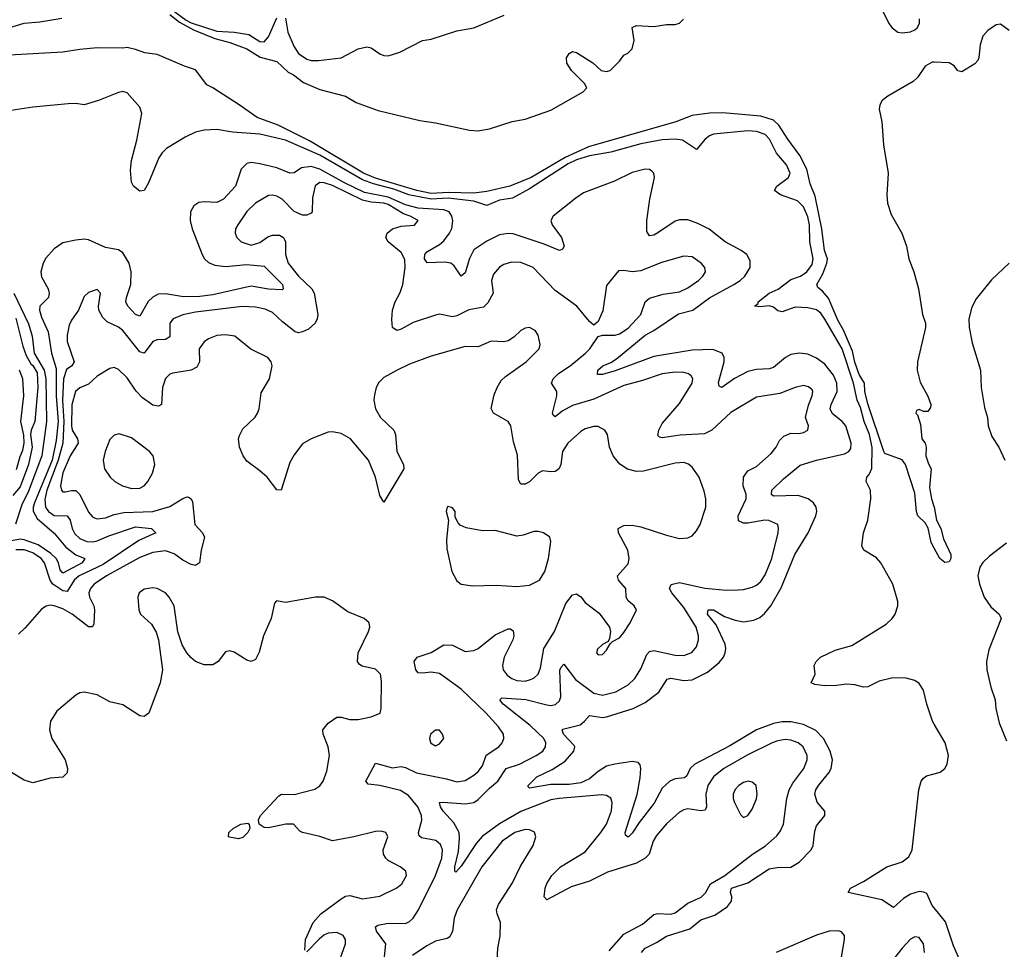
# Model space of a CAD drawing. Header units: inches. Extents: x 1449094 to 1618372, y 389908 to 534307.
# Tile 464 of 494: x 1595728 to 1600328, y 495165 to 499508. Entities that reach past the tile are written whole.
import ezdxf

# ---------------------------------------------------------------- set-up
doc = ezdxf.new("R2010")
doc.units = ezdxf.units.IN
doc.header["$MEASUREMENT"] = 0
doc.layers.add('B5499', color=7, linetype='Continuous')
doc.layers.add('B6409', color=7, linetype='Continuous')

msp = doc.modelspace()

# ---------------------------------------------------------------- linework, layer by layer
at = {"layer": 'B5499', "color": 5}
for points, elevation in [([(1599742.4, 499582.4), (1599788.4, 499490), (1599804.1, 499470), (1599830, 499449.6), (1599850, 499446.7), (1599890, 499451), (1599910, 499459.7), (1599920.8, 499470), (1599931.6, 499490), (1599931.5, 499511.5)], 360), ([(1596430, 499562.2), (1596505.9, 499505.9), (1596530, 499493.3), (1596650, 499454.1), (1596730, 499449.6), (1596798.8, 499438.8), (1596850, 499405.2), (1596870, 499403.9), (1596890, 499427.3), (1596930, 499516.9)], 380), ([(1596430, 499531.5), (1596475.6, 499495.6), (1596540.8, 499460.8), (1596640, 499420), (1596710, 499400.7), (1596790, 499371.4), (1596852.3, 499332.3), (1596930, 499312.2), (1596983.2, 499263.2), (1597007.7, 499250), (1597054.1, 499214.1), (1597130, 499181.6), (1597250.7, 499150), (1597300.5, 499120.5), (1597403.6, 499083.6), (1597596.9, 499036.9), (1597670, 499026.4), (1597830, 498992), (1597868.3, 498988.3), (1597922.5, 498997.5), (1598028.6, 499031.4), (1598090, 499043.1), (1598210, 499084.6), (1598361.2, 499170), (1598377, 499190), (1598367, 499210), (1598305.2, 499270), (1598284.5, 499304.5), (1598282.7, 499330), (1598295.3, 499350), (1598310, 499358.8), (1598330, 499354), (1598405.5, 499305.5), (1598444.7, 499270), (1598470, 499266), (1598486, 499270), (1598530, 499314), (1598550, 499342), (1598569, 499351), (1598589, 499371), (1598599, 499410), (1598590, 499471.3), (1598610, 499481), (1598690, 499476), (1598750, 499484.7), (1598790, 499484.7), (1598810, 499491.3), (1598828.7, 499510)], 360), ([(1596970, 499514.7), (1596981, 499450), (1597010, 499380.8), (1597030, 499350.2), (1597070, 499322.7), (1597090, 499317.2), (1597123.5, 499316.5), (1597230, 499328.9), (1597310, 499371.2), (1597350, 499381.1), (1597370, 499376.4), (1597410, 499348.2), (1597430, 499340.4), (1597450, 499339.5), (1597504, 499356), (1597610, 499410.5), (1597650, 499416.3), (1597770, 499454.9), (1597849.6, 499470.4), (1597991.6, 499528.4)], 380), ([(1595641.9, 499458.1), (1595750, 499491), (1595822.2, 499497.8), (1595925, 499515)], 360), ([(1600000, 497039), (1599985.4, 497065.4), (1599972.6, 497132.6), (1599957.4, 497157.4), (1599924.2, 497190), (1599917.7, 497210), (1599910, 497295.3), (1599865.6, 497430), (1599850, 497451.3), (1599770, 497481), (1599764.3, 497490), (1599690, 497713.5), (1599676.9, 497770), (1599674.2, 497810), (1599650, 497850), (1599630, 497907.1), (1599618.8, 497958.8), (1599577.1, 498057.1), (1599550, 498104), (1599507, 498207), (1599479.2, 498239.2), (1599456.6, 498256.6), (1599452.4, 498270), (1599479.7, 498320.3), (1599499.2, 498370), (1599501.8, 498390), (1599487.2, 498430), (1599475.4, 498530), (1599443.6, 498683.6), (1599420.8, 498740.8), (1599404.9, 498810), (1599373.3, 498873.3), (1599316.3, 498950), (1599275, 499015), (1599250, 499037.6), (1599190, 499056.3), (1599012.3, 499072.3), (1598951.2, 499071.2), (1598870, 499060.8), (1598793, 499030), (1598386, 498914), (1598275.8, 498864.2), (1598116.8, 498770), (1598018.6, 498730), (1597910, 498705.7), (1597850, 498697.9), (1597730, 498700.2), (1597650, 498695.9), (1597583.9, 498710), (1597390, 498767.1), (1597334, 498790), (1597082, 498942), (1596935.6, 499015.6), (1596837.8, 499050), (1596753.8, 499110), (1596630, 499189.8), (1596602.7, 499202.7), (1596550, 499272.7), (1596498, 499290), (1596370, 499345.2), (1596312.5, 499352.5), (1596270, 499369), (1596230, 499377.2), (1596210, 499374), (1596090, 499376), (1596009.1, 499369.1), (1595930, 499355.3), (1595678.7, 499341.3)], 360), ([(1600000, 499308.5), (1599990, 499308.8), (1599958.2, 499290), (1599921.9, 499238.1), (1599901.5, 499218.5), (1599783.9, 499150), (1599757.5, 499130), (1599745.8, 499110), (1599742.5, 499090), (1599755.2, 499030), (1599763.6, 498923.6), (1599784.7, 498790), (1599778.4, 498690), (1599781.8, 498650), (1599798.4, 498598.4), (1599848.4, 498510), (1599870.5, 498450), (1599881.6, 498390), (1599904.4, 498330), (1599927, 498250), (1599946, 498130), (1599959.1, 498090), (1599959.1, 498070), (1599921.6, 497910), (1599920.4, 497870), (1599934.9, 497814.9), (1599970.8, 497749.2), (1599984.7, 497710), (1599983.6, 497696.4), (1599970, 497678), (1599950, 497678), (1599930, 497686), (1599918, 497682), (1599914, 497670), (1599922, 497662), (1599936.9, 497616.9), (1599942, 497550), (1599958, 497530), (1599962, 497510), (1599961, 497470), (1599972.8, 497432.8), (1599986, 497410), (1599978, 497322), (1599987.2, 497270), (1600000, 497229.7)], 360), ([(1600000, 496216.5), (1599992.1, 496230), (1599965.8, 496310), (1599950, 496375.3), (1599930, 496406.9), (1599910, 496420.5), (1599868.7, 496431.3), (1599806.4, 496433.6), (1599743, 496417), (1599690, 496391.1), (1599670.3, 496389.8), (1599630, 496401), (1599590, 496404), (1599543.4, 496396.6), (1599490, 496395.4), (1599442, 496402), (1599425.2, 496410), (1599444, 496450), (1599439, 496490), (1599449.3, 496510), (1599469.3, 496530), (1599538, 496562), (1599615.5, 496584.5), (1599775.5, 496684.5), (1599804.3, 496710), (1599818.1, 496730), (1599830.7, 496770), (1599830.8, 496790), (1599806.7, 496870), (1599751, 496971), (1599730, 496994.2), (1599671.5, 497030), (1599662, 497050), (1599669.8, 497109.8), (1599690.3, 497169.7), (1599704.6, 497270), (1599702.7, 497310), (1599682, 497350), (1599685.9, 497370), (1599697.1, 497382.9), (1599709.4, 497410.6), (1599710.5, 497509.5), (1599697.2, 497570), (1599673.6, 497630), (1599656.3, 497696.3), (1599639.7, 497730), (1599623.8, 497810), (1599570, 497970), (1599490, 498108.2), (1599470, 498136.6), (1599450, 498151.9), (1599410, 498161.7), (1599350, 498164.2), (1599290, 498143.4), (1599270, 498147), (1599250, 498165), (1599230, 498171.3), (1599186.9, 498166.9), (1599160.7, 498170), (1599177.5, 498182.5), (1599178.1, 498190), (1599228.9, 498230), (1599271.3, 498248.7), (1599330, 498293.2), (1599375.6, 498310), (1599405.8, 498330), (1599430, 498364.7), (1599434.7, 498390), (1599419, 498470), (1599417.9, 498550), (1599410, 498586), (1599390, 498633.5), (1599361.3, 498661.3), (1599282.6, 498690), (1599253.5, 498710), (1599264.5, 498730), (1599320.2, 498770), (1599327.2, 498790), (1599310.4, 498830), (1599263.7, 498883.7), (1599230.7, 498950), (1599210, 498972), (1599170, 498985.7), (1599130, 498988.1), (1598970, 498973), (1598950, 498965.3), (1598930.1, 498950), (1598890, 498902), (1598824.3, 498944.3), (1598789.9, 498949.9), (1598730, 498946.5), (1598630, 498927.4), (1598490, 498888.8), (1598390, 498872.2), (1598330, 498853.1), (1598290, 498833.6), (1598110, 498718.3), (1598030, 498674.1), (1597970, 498664.4), (1597910, 498639.7), (1597850, 498660.6), (1597730, 498673.7), (1597650, 498668.5), (1597546.7, 498690), (1597476.6, 498716.6), (1597381.2, 498741.2), (1597330, 498759.8), (1597130, 498875.3), (1596970, 498945), (1596850, 498973.6), (1596722.3, 498982.3), (1596650, 498994.9), (1596590, 498991.7), (1596550, 498982.2), (1596501, 498959), (1596414.2, 498905.8), (1596393.7, 498886.3), (1596377.8, 498862.2), (1596330, 498745.6), (1596310, 498709.5), (1596290, 498706), (1596260.5, 498730), (1596250, 498749.3), (1596245.5, 498805.5), (1596251.2, 498850), (1596275.6, 498944.4), (1596299.6, 499070), (1596290, 499098.5), (1596230, 499165.6), (1596210, 499171.6), (1596190, 499168.3), (1596096.3, 499130), (1596030, 499109.6), (1595990, 499116.3), (1595955.2, 499115.2), (1595790, 499098.5), (1595626.6, 499073.4)], 380), ([(1598632.8, 495150), (1598649.9, 495170.1), (1598703.7, 495196.3), (1598750, 495226.9), (1598859.3, 495260.7), (1598910, 495301.9), (1598975.9, 495324.1), (1599034.9, 495365.1), (1599053.4, 495390), (1599054.9, 495410), (1599049.2, 495430), (1599053.8, 495450), (1599130, 495476), (1599230, 495540.9), (1599267, 495547), (1599330, 495548.4), (1599370, 495571.7), (1599424.8, 495630), (1599435, 495650), (1599442.8, 495717.2), (1599450, 495742), (1599489.4, 495790), (1599489.4, 495810), (1599452.8, 495852.8), (1599442.4, 495890), (1599447.8, 495910), (1599460.2, 495930), (1599508, 495990), (1599518.8, 496010), (1599525, 496050), (1599514.2, 496090), (1599483.4, 496150), (1599447.5, 496187.5), (1599390, 496215.3), (1599330, 496227.6), (1599290, 496227.3), (1599250, 496220.1), (1599170.2, 496190), (1599044.9, 496115.1), (1598881.4, 496030), (1598859.6, 496010), (1598844.1, 495975.9), (1598834.3, 495965.7), (1598790, 495960.8), (1598764.7, 495950), (1598730, 495918.4), (1598692.7, 495847.3), (1598622.7, 495757.3), (1598590, 495707.8), (1598570, 495688.7), (1598557.5, 495697.5), (1598557.2, 495710), (1598612.6, 495887.4), (1598626.3, 495966.3), (1598629.9, 496010), (1598626.2, 496026.2), (1598616.9, 496036.9), (1598590, 496041.6), (1598508.4, 496030), (1598470, 496019.7), (1598430, 495994.9), (1598390, 495960.5), (1598350, 495943), (1598295, 495935), (1598210, 495934.6), (1598110, 495917.2), (1598103.3, 495923.3), (1598102.9, 495930), (1598144.2, 495970), (1598215.9, 496004.1), (1598276.7, 496043.3), (1598316.2, 496090), (1598321.2, 496110), (1598317.7, 496117.7), (1598269.3, 496170), (1598262.8, 496190), (1598266.2, 496193.8), (1598346.2, 496213.8), (1598367.4, 496230), (1598390, 496257.6), (1598450, 496248.1), (1598470, 496250.7), (1598593.7, 496290), (1598650, 496318.4), (1598714.1, 496365.9), (1598753.3, 496426.7), (1598770, 496431.9), (1598830, 496421.2), (1598870, 496423.3), (1598940.7, 496459.3), (1598995.6, 496504.4), (1599015.5, 496530), (1599024.2, 496550), (1599027, 496570), (1599023.2, 496590), (1598981.1, 496681.1), (1598941.3, 496730), (1598944.4, 496750), (1598970, 496750.1), (1599020, 496720), (1599070, 496702.5), (1599110, 496695.1), (1599158, 496702), (1599185, 496715), (1599207, 496733), (1599237.3, 496770), (1599285.7, 496854.3), (1599349.9, 497010), (1599410.9, 497110), (1599447.8, 497190), (1599451.3, 497210), (1599448.1, 497230), (1599436.2, 497250), (1599411, 497270), (1599364.5, 497284.5), (1599250, 497281.4), (1599240.7, 497290), (1599242.3, 497310), (1599296.6, 497363.4), (1599374, 497426), (1599450, 497450.7), (1599580.8, 497479.2), (1599601, 497490), (1599610, 497504.4), (1599612.1, 497530), (1599588.1, 497610), (1599571, 497631), (1599525.8, 497665.8), (1599514.2, 497690), (1599518.4, 497710), (1599547.2, 497770), (1599544.8, 497810), (1599530, 497847.7), (1599490, 497897.7), (1599450, 497926.6), (1599410, 497944.5), (1599370, 497950.4), (1599330, 497943.2), (1599305.6, 497930), (1599250, 497882.9), (1599230, 497877.4), (1599170, 497873.9), (1599130, 497863.6), (1599067.8, 497832.2), (1599008.9, 497788.9), (1598995.2, 497795.2), (1598992.7, 497812.7), (1599019.5, 497910), (1599019.4, 497930), (1599009.7, 497950), (1598966.8, 497966.8), (1598870, 497964.2), (1598690, 497933.7), (1598510, 497868), (1598450, 497849.4), (1598428.2, 497850), (1598429.1, 497870), (1598452.9, 497890), (1598490, 497905.6), (1598516.7, 497923.3), (1598650, 498034.1), (1598690, 498056), (1598806, 498134), (1598872.6, 498150), (1598950, 498207.7), (1599064.8, 498270), (1599093.6, 498290), (1599115.3, 498310), (1599140.7, 498350), (1599140.8, 498380.8), (1599124.4, 498410), (1599099.1, 498430), (1599023.5, 498470), (1598949.4, 498529.4), (1598895.9, 498555.9), (1598850, 498572.1), (1598810, 498573.4), (1598790, 498566.9), (1598710, 498511.6), (1598690, 498500.5), (1598670, 498497.8), (1598658.5, 498518.5), (1598657.2, 498570), (1598672.2, 498670), (1598694.4, 498770), (1598690.6, 498790), (1598680.7, 498800.7), (1598670, 498807.3), (1598650, 498809.3), (1598590, 498793.3), (1598507, 498753), (1598361.9, 498698.1), (1598325.7, 498674.3), (1598220.7, 498590), (1598210.2, 498570), (1598215.2, 498550), (1598259.8, 498490), (1598271, 498450), (1598264.6, 498435.4), (1598250, 498428.7), (1598178.9, 498458.9), (1598032.8, 498507.2), (1598010, 498509.4), (1597970, 498502.5), (1597910, 498473.4), (1597850, 498432), (1597830, 498392.4), (1597810, 498324.5), (1597790, 498309.7), (1597757.6, 498357.6), (1597743.1, 498370), (1597715.4, 498375.4), (1597631.6, 498371.6), (1597619.1, 498390), (1597621.5, 498410), (1597630, 498422.6), (1597690, 498456.8), (1597710, 498474.6), (1597736.6, 498510), (1597747.3, 498532.7), (1597751.3, 498568.7), (1597746.6, 498590), (1597734.2, 498610), (1597710, 498618.8), (1597590, 498626.9), (1597530, 498642.3), (1597450, 498679), (1597339.7, 498699.7), (1597245, 498745), (1597130, 498809.5), (1597090, 498821.3), (1597044.1, 498815.9), (1597010, 498791.6), (1596990, 498791.3), (1596930, 498816.2), (1596850, 498834.9), (1596810, 498840.2), (1596790, 498835.8), (1596762.7, 498810), (1596736.6, 498730), (1596679.7, 498670), (1596650, 498653.6), (1596590, 498657.3), (1596565.8, 498654.2), (1596541.3, 498638.7), (1596526, 498610), (1596524.6, 498570), (1596534.3, 498530), (1596580.2, 498410), (1596592.1, 498390), (1596610, 498372.9), (1596640.6, 498360.6), (1596690, 498354.2), (1596790, 498364.6), (1596870, 498355.7), (1596955.8, 498270), (1596959.5, 498250), (1596954.2, 498245.8), (1596890, 498248.5), (1596810, 498262.7), (1596630, 498222.8), (1596570, 498215.1), (1596493.6, 498213.6), (1596410, 498226.5), (1596375, 498225), (1596350, 498212), (1596329, 498191), (1596290, 498123.1), (1596270, 498130.7), (1596234.2, 498170), (1596224.7, 498190), (1596226.8, 498210), (1596248, 498270), (1596249.3, 498329.3), (1596240.2, 498370), (1596210, 498418.8), (1596190, 498433.3), (1596130, 498444.2), (1596050, 498479.7), (1596030, 498482.3), (1595990, 498477.8), (1595930, 498464.7), (1595890, 498436.8), (1595850, 498392.9), (1595837.3, 498370), (1595826.9, 498330), (1595830, 498307), (1595860.9, 498250), (1595865.9, 498230), (1595862.3, 498210), (1595823, 498170), (1595821.4, 498150), (1595830, 498118.4), (1595861.5, 498050), (1595877, 497950), (1595898.4, 497878.4), (1595898.5, 497750), (1595907.6, 497630), (1595898.1, 497541.9), (1595879.5, 497450), (1595798.1, 497250), (1595791.4, 497230), (1595791, 497211), (1595810, 497177.9), (1595889.4, 497109.4), (1595943.5, 497043.5), (1595990, 497007.8), (1596032, 496990), (1596020.2, 496970), (1595930, 496922.5), (1595917.4, 496937.4), (1595909, 496970), (1595898.4, 496990), (1595874.4, 497014.4), (1595814, 497054), (1595750, 497078.5), (1595730, 497080.3), (1595690, 497072.8)], 420), ([(1598481.7, 495158.3), (1598550, 495235.9), (1598638.4, 495281.6), (1598690, 495327.4), (1598710, 495332.3), (1598770, 495329.6), (1598790, 495335.9), (1598850, 495380.1), (1598911.4, 495408.6), (1598931.6, 495428.4), (1598956, 495470), (1599021.5, 495510), (1599150.7, 495609.3), (1599212.1, 495647.9), (1599264.4, 495695.6), (1599282, 495718), (1599296, 495750), (1599311.7, 495870), (1599322.2, 495910), (1599339.4, 495940.6), (1599390.5, 496010), (1599407.1, 496050), (1599406.5, 496070), (1599387.6, 496110), (1599364.2, 496130), (1599330, 496142.5), (1599304.5, 496144.5), (1599270, 496139.2), (1599243.2, 496130), (1599130, 496072.9), (1599017.5, 496010), (1598969, 495971), (1598942.5, 495930), (1598932.7, 495890), (1598937.3, 495830), (1598930, 495815.4), (1598910, 495811.3), (1598850, 495821), (1598830, 495816.8), (1598810, 495805.3), (1598750, 495750.7), (1598703.4, 495696.6), (1598687.5, 495670), (1598669, 495610), (1598649.6, 495590), (1598610, 495567.1), (1598474.1, 495525.9), (1598390, 495483.7), (1598303.7, 495456.3), (1598190, 495396.2), (1598178.7, 495410), (1598183.7, 495450), (1598190, 495472), (1598214.8, 495510), (1598254.7, 495550), (1598370, 495620.9), (1598442.4, 495710), (1598469, 495750), (1598492.5, 495812.5), (1598496.5, 495850), (1598490, 495871.6), (1598470, 495883.1), (1598446.9, 495886.9), (1598247.7, 495870), (1598210, 495862.5), (1598070, 495809.2), (1597969.6, 495750.4), (1597888.2, 495691.8), (1597860.6, 495659.4), (1597790, 495553.1), (1597765.7, 495525.7), (1597760.9, 495530), (1597761.7, 495550), (1597778.4, 495621.6), (1597783.5, 495683.5), (1597780.8, 495710), (1597756, 495756), (1597707, 495810), (1597694, 495830), (1597689.7, 495850), (1597707.2, 495852.8), (1597810, 495844.3), (1597850, 495850.9), (1597870, 495864.4), (1597922.4, 495917.6), (1597961.7, 495950), (1598000.3, 496010), (1598063.5, 496030), (1598140.5, 496070), (1598172, 496090), (1598185, 496110), (1598185.7, 496130), (1598176.3, 496150), (1598113.4, 496210), (1597987.1, 496310), (1597971.2, 496330), (1597980, 496340), (1598092.3, 496332.3), (1598190, 496306.2), (1598210, 496304.5), (1598231, 496309), (1598250, 496326), (1598255.7, 496344.3), (1598251.8, 496468.2), (1598257, 496483), (1598270, 496497.1), (1598324.6, 496424.6), (1598410, 496360.7), (1598450, 496352.8), (1598512.5, 496367.5), (1598570, 496400.5), (1598601.8, 496430), (1598630, 496474.6), (1598657.3, 496542.7), (1598670, 496556.6), (1598690, 496561.2), (1598790, 496538.4), (1598830, 496538.2), (1598868.4, 496551.6), (1598890, 496578.4), (1598899.8, 496610), (1598899.9, 496630), (1598888.1, 496670), (1598830, 496762.3), (1598774.9, 496830), (1598763.7, 496850), (1598771.5, 496868.5), (1598810, 496878.2), (1598928.3, 496851.7), (1599030, 496843.2), (1599084.9, 496844.9), (1599110, 496846.1), (1599150, 496857.1), (1599170, 496866.3), (1599190, 496883.8), (1599210, 496914.3), (1599242.1, 496990), (1599271.6, 497110), (1599273, 497133), (1599269.6, 497150), (1599228, 497168), (1599208.9, 497168.9), (1599130, 497155.3), (1599110, 497155.7), (1599086.5, 497166.5), (1599084, 497190), (1599121.1, 497270), (1599122.4, 497290), (1599107.9, 497330), (1599109.8, 497370), (1599130, 497400.3), (1599170, 497420.3), (1599238.9, 497481.1), (1599261.4, 497510), (1599278.2, 497541.8), (1599298.2, 497561.8), (1599330, 497575.5), (1599370, 497574.9), (1599390, 497579.3), (1599409.2, 497590), (1599413, 497610), (1599399.6, 497650), (1599412.9, 497707.1), (1599430.8, 497750), (1599433.3, 497770), (1599430, 497778), (1599413.2, 497793.2), (1599390, 497798.5), (1599350.8, 497790), (1599278.9, 497761), (1599170, 497743.8), (1599050, 497672.8), (1598961.3, 497590), (1598926.5, 497573.5), (1598813.2, 497566.8), (1598730, 497554.5), (1598716.9, 497556.9), (1598710, 497565.2), (1598714.2, 497590), (1598730, 497622), (1598810, 497714.9), (1598869.7, 497810), (1598872.1, 497830), (1598864.2, 497844.2), (1598852.7, 497852.7), (1598830, 497859.4), (1598790, 497860.9), (1598730, 497853.4), (1598637.9, 497822.1), (1598550, 497798.8), (1598410, 497735.7), (1598310, 497705), (1598261.7, 497678.2), (1598230, 497653), (1598220.3, 497660.3), (1598218, 497670), (1598237.4, 497750), (1598237.3, 497770), (1598213.2, 497810), (1598220.2, 497830), (1598245.3, 497854.7), (1598299.7, 497890), (1598371.1, 497950), (1598391.1, 497970), (1598430, 498027.3), (1598450, 498034), (1598510, 498033.4), (1598530, 498039.6), (1598570, 498066.5), (1598630.6, 498130), (1598650.7, 498189.3), (1598670, 498207.2), (1598734.9, 498225.1), (1598810, 498237), (1598850, 498255.8), (1598899.1, 498290), (1598919.7, 498310), (1598931.3, 498330), (1598928.3, 498350), (1598912.2, 498370), (1598870, 498400.3), (1598830, 498403.1), (1598726.7, 498373.3), (1598630, 498334.8), (1598590, 498329.7), (1598550, 498336.2), (1598525.8, 498334.2), (1598470, 498265.2), (1598452.4, 498147.6), (1598430, 498097.2), (1598410, 498081.2), (1598390, 498098), (1598331.6, 498170), (1598230, 498243.1), (1598126.6, 498350), (1598070, 498373.2), (1598025.6, 498374.4), (1597990, 498363.5), (1597970, 498350.9), (1597941.7, 498318.3), (1597932.8, 498290), (1597939.4, 498230), (1597915.3, 498184.7), (1597894.7, 498165.3), (1597827.1, 498152.9), (1597770, 498124.5), (1597750, 498119.8), (1597690, 498132.1), (1597670, 498127.9), (1597566.9, 498093.1), (1597510, 498061.8), (1597490, 498056.4), (1597469.8, 498069.8), (1597466.9, 498106.9), (1597470.6, 498150), (1597483, 498190), (1597506.1, 498233.9), (1597518.4, 498270), (1597528.9, 498350), (1597527.3, 498387.3), (1597510, 498419.8), (1597449.8, 498470), (1597438.4, 498490), (1597444.4, 498510), (1597470, 498531), (1597510, 498543.8), (1597571.9, 498548.1), (1597589.6, 498570), (1597552.8, 498590), (1597520.5, 498600.5), (1597450, 498643.8), (1597430, 498650.8), (1597370, 498655.5), (1597330, 498665), (1597190, 498733.5), (1597150, 498745.4), (1597130, 498746.4), (1597108.9, 498731.1), (1597095.6, 498675.6), (1597094.7, 498610), (1597090, 498603.5), (1597070, 498594.8), (1597050, 498594.8), (1597011.1, 498611.1), (1596954, 498670), (1596930, 498683.9), (1596910, 498688.6), (1596890, 498686.2), (1596830, 498649.8), (1596790, 498611), (1596746.9, 498550), (1596736.5, 498530), (1596734.3, 498510), (1596742.3, 498490), (1596763.1, 498470), (1596810, 498454), (1596850, 498466.8), (1596887, 498493), (1596910, 498501.7), (1596941.8, 498501.8), (1596960.8, 498490), (1596969.5, 498469.5), (1596970.8, 498410), (1596982.4, 498370), (1597030, 498309.4), (1597093.5, 498250), (1597104.3, 498230), (1597120.5, 498130), (1597118.7, 498110), (1597109.2, 498090), (1597077.7, 498062.3), (1597048.8, 498048.8), (1597030, 498045.5), (1597015.8, 498050), (1596956.2, 498096.2), (1596910, 498139.4), (1596874.9, 498154.9), (1596830, 498164.7), (1596767.7, 498167.7), (1596550, 498140.7), (1596490.6, 498129.4), (1596444.9, 498110), (1596430.1, 498089.8), (1596430, 498026.6), (1596410, 498013.8), (1596370, 498012.3), (1596350, 498005), (1596310, 497949.8), (1596290, 497955.5), (1596210, 498055.5), (1596190, 498070.7), (1596136.3, 498096.3), (1596116.3, 498116.3), (1596098.5, 498150), (1596096.2, 498170), (1596105.1, 498230), (1596090, 498247), (1596050, 498233.3), (1596030, 498214.5), (1596002.4, 498150), (1595970, 498103.5), (1595959.5, 498080.5), (1595950, 498034), (1595950, 498004), (1595983.4, 497910), (1595971.8, 497890), (1595947, 497873), (1595932.5, 497830), (1595927.7, 497730), (1595934.8, 497630), (1595929.5, 497530), (1595908.9, 497450), (1595854.7, 497310), (1595846.6, 497266.6), (1595848.9, 497230), (1595862.7, 497210), (1595890, 497191.5), (1595950, 497189.4), (1595964, 497170), (1595973, 497130), (1595986, 497106), (1596010, 497083.6), (1596042.4, 497070), (1596070, 497068.6), (1596090, 497073.2), (1596144.1, 497095.9), (1596270, 497137.9), (1596343.7, 497130), (1596364.6, 497110), (1596285.2, 497074.8), (1596117.6, 496962.4), (1596005.9, 496910), (1595983.3, 496890), (1595950, 496836.9), (1595930, 496839.7), (1595883.5, 496870), (1595870, 496890), (1595845, 496970), (1595829, 496990), (1595790, 497016.7), (1595750, 497031.6), (1595710, 497030.8)], 440), ([(1595701.7, 498230), (1595770, 498087), (1595787.2, 498030), (1595796.7, 497950), (1595842.4, 497870), (1595850.3, 497830), (1595853.9, 497630), (1595831.7, 497470), (1595770, 497304.7), (1595738, 497242), (1595708.8, 497151.2)], 380), ([(1595710, 498112.7), (1595743.2, 497983.2), (1595759, 497939), (1595779.7, 497899.7), (1595790, 497892), (1595810, 497857.7), (1595813.5, 497790), (1595799.4, 497630), (1595782.7, 497590), (1595779.5, 497570), (1595786.4, 497510), (1595770, 497429.7), (1595730, 497325.6), (1595695.8, 497284.2)], 360), ([(1597432.9, 495130), (1597439.3, 495190), (1597395.7, 495250), (1597391.1, 495270), (1597402.1, 495277.9), (1597450, 495287.3), (1597530, 495285), (1597550, 495294.8), (1597566, 495310), (1597591.3, 495348.6), (1597671, 495510), (1597700.6, 495590), (1597704, 495630), (1597694.5, 495654.5), (1597673, 495673), (1597606, 495686), (1597594.3, 495694.3), (1597592, 495710), (1597607.4, 495767.4), (1597605.4, 495790), (1597588.8, 495830), (1597544.1, 495884.1), (1597507.1, 495907.1), (1597410, 495929.4), (1597356.6, 495936.6), (1597344.7, 495950), (1597390, 496034.6), (1597470, 496012.5), (1597510, 496018.5), (1597530, 496014.7), (1597582, 495990), (1597721.5, 495961.5), (1597770, 495946.8), (1597810, 495953.7), (1597850, 495977.7), (1597870, 495996.3), (1597890, 496022.7), (1597907.7, 496072.3), (1597966, 496110), (1597982.4, 496130), (1597989.8, 496150), (1597988.1, 496170), (1597964.8, 496204.8), (1597905.2, 496270), (1597790, 496379.6), (1597690, 496453.7), (1597650, 496459.6), (1597610, 496454.2), (1597590, 496456.4), (1597578.7, 496470), (1597571, 496510), (1597585.6, 496530), (1597650, 496551.9), (1597710, 496586.5), (1597750, 496585.4), (1597810, 496555.9), (1597850, 496560.2), (1597870, 496570.2), (1597950, 496634.4), (1598010, 496662.6), (1598021.6, 496661.6), (1598033.4, 496653.4), (1598036.9, 496630), (1598032.3, 496610), (1597991, 496530), (1597983.7, 496490), (1597986.2, 496470), (1598005.1, 496445.1), (1598026.7, 496430), (1598050, 496421), (1598090, 496418.2), (1598114.8, 496425.2), (1598130, 496432.1), (1598150, 496450.3), (1598160.6, 496479.4), (1598176.8, 496570), (1598226.8, 496650), (1598279.3, 496780.7), (1598310, 496820.8), (1598330, 496826), (1598350, 496812), (1598370, 496785.3), (1598434.7, 496734.7), (1598483.8, 496670), (1598488.2, 496650), (1598483.5, 496616.5), (1598476.9, 496603.1), (1598450, 496589.2), (1598427.5, 496567.5), (1598423, 496550), (1598430, 496540.7), (1598450, 496542), (1598470, 496562.8), (1598487.3, 496592.7), (1598497.2, 496602.8), (1598530, 496620.5), (1598550, 496644.9), (1598580.7, 496690), (1598609.3, 496750), (1598599, 496770), (1598570, 496792.7), (1598561.3, 496810), (1598559.1, 496850), (1598525.1, 496890), (1598521.7, 496901.7), (1598520.5, 496910), (1598570, 496965.7), (1598575.7, 496990), (1598569.8, 497030), (1598525.8, 497110), (1598524.7, 497130), (1598550, 497144.7), (1598590, 497145.7), (1598630, 497138.4), (1598750, 497099.3), (1598810, 497084.6), (1598850, 497086.4), (1598870, 497097.1), (1598890, 497119.1), (1598906.9, 497150), (1598933.8, 497230), (1598932.7, 497270), (1598925.4, 497305.4), (1598902.6, 497370), (1598870, 497418), (1598852, 497432), (1598830, 497438.4), (1598790, 497436.2), (1598641.7, 497398.3), (1598610, 497397), (1598567.6, 497407.6), (1598531.7, 497431.6), (1598500.4, 497470), (1598484, 497510), (1598474, 497570), (1598460.9, 497590), (1598430, 497607.3), (1598410, 497608), (1598370, 497596), (1598350, 497584), (1598289.2, 497530), (1598264.3, 497490), (1598256.5, 497430), (1598248.6, 497411.4), (1598238, 497402), (1598230, 497396.8), (1598210, 497395), (1598170, 497400.3), (1598150, 497388.7), (1598110, 497348.2), (1598090, 497338.5), (1598070, 497338.3), (1598058.7, 497358.7), (1598054, 497474), (1598035.2, 497535.2), (1598022.6, 497610), (1598009.6, 497630), (1597941.6, 497670), (1597931.2, 497691.2), (1597944.5, 497755.5), (1597958, 497790), (1597978.2, 497821.8), (1597998.4, 497841.6), (1598094.3, 497910), (1598154.7, 497970), (1598159.6, 497990), (1598150, 498033.2), (1598135.8, 498055.8), (1598110, 498069.6), (1598090, 498066.3), (1598070, 498055.8), (1598036.1, 498023.9), (1598010, 498006.9), (1597990, 498003.1), (1597930, 498006.4), (1597870, 497978.7), (1597810, 497980.3), (1597650, 497935.3), (1597550, 497898), (1597492.2, 497870), (1597430, 497835.6), (1597406.6, 497813.4), (1597393.6, 497790), (1597385.1, 497754.9), (1597383.2, 497730), (1597390.2, 497690), (1597413.4, 497650), (1597476.5, 497590), (1597483.9, 497570), (1597490, 497491), (1597521.3, 497430), (1597523.1, 497410), (1597430, 497253.2), (1597410, 497285.2), (1597390.7, 497370), (1597357.3, 497450), (1597273.1, 497550), (1597230, 497575.3), (1597190, 497583.1), (1597170, 497580.4), (1597090, 497549.8), (1597050, 497526.2), (1597010, 497475.4), (1596990, 497439.7), (1596950, 497309.3), (1596930, 497311.8), (1596883.9, 497370), (1596850, 497400.9), (1596790, 497444.7), (1596772.4, 497470), (1596754.5, 497510), (1596751, 497549), (1596754.9, 497565.1), (1596770, 497596.4), (1596828.8, 497651.2), (1596839.7, 497670), (1596847.2, 497690), (1596855.7, 497764.3), (1596894.6, 497830), (1596908.3, 497890), (1596903, 497910), (1596887.3, 497930), (1596808.8, 497968.8), (1596733.2, 498030), (1596690, 498036), (1596650, 498032), (1596610, 498016.4), (1596590, 498003.5), (1596567.3, 497970), (1596568.2, 497910), (1596556.2, 497883.8), (1596530, 497869.8), (1596443.4, 497856.6), (1596430, 497851.1), (1596410, 497831.2), (1596395.9, 497790), (1596390.2, 497710), (1596377, 497703), (1596350, 497707.2), (1596301.5, 497741.5), (1596272.5, 497772.5), (1596230, 497835.1), (1596190, 497873.7), (1596170, 497883), (1596150, 497878.4), (1596090, 497843.1), (1596050, 497804.5), (1596010, 497788.2), (1595989.3, 497770.7), (1595971.2, 497708.8), (1595970.4, 497610.4), (1595973.8, 497590), (1595999.1, 497550), (1596000.8, 497530), (1595964.3, 497470), (1595930, 497390.7), (1595918.9, 497330), (1595924.3, 497310), (1595930, 497302.4), (1595941.8, 497301.8), (1595970, 497308.2), (1595990, 497307.5), (1596010, 497289.3), (1596050, 497206.7), (1596070, 497183.5), (1596090, 497175.4), (1596130, 497180.9), (1596170, 497196), (1596214.6, 497205.5), (1596350.4, 497209.6), (1596430, 497233.7), (1596490, 497270.2), (1596510, 497278.5), (1596516.5, 497276.5), (1596529.1, 497269.1), (1596534.9, 497254.9), (1596546.8, 497150), (1596582.8, 497110), (1596590.9, 497090.9), (1596576.6, 497030), (1596569, 496971), (1596550, 496958), (1596530, 496962.8), (1596490, 496983.2), (1596450, 497013.1), (1596410, 497026.2), (1596350, 497018.4), (1596290, 496996), (1596134, 496910), (1596076.8, 496870), (1596059, 496850), (1596051.8, 496830), (1596054.7, 496810), (1596074.5, 496770), (1596078.5, 496750), (1596074.7, 496685.3), (1596068.1, 496671.9), (1596050, 496671.3), (1595973.1, 496730), (1595930, 496755.4), (1595890, 496769.8), (1595870, 496772.3), (1595851.8, 496768.2), (1595830, 496754.2), (1595753.3, 496666.7), (1595722.2, 496637.8)], 460), ([(1595713.8, 497406.2), (1595730, 497467.3), (1595742.9, 497497.1), (1595748.6, 497530), (1595747.1, 497567.1), (1595733.5, 497630), (1595748.4, 497750), (1595743.5, 497830), (1595728.2, 497870)], 360), ([(1597060.8, 495160.8), (1597063.5, 495210), (1597099.4, 495290), (1597135.8, 495330), (1597230, 495400.6), (1597250, 495413.8), (1597270, 495416.5), (1597330, 495400.2), (1597410, 495413.8), (1597490, 495451.6), (1597513.5, 495470), (1597535.4, 495510), (1597531.8, 495530), (1597505.1, 495550), (1597450, 495579.8), (1597438.3, 495590), (1597427.4, 495610), (1597426.4, 495630), (1597448, 495690), (1597438, 495710), (1597416.9, 495716.9), (1597390, 495715.4), (1597290, 495689.8), (1597190, 495671.3), (1597130, 495691.1), (1597049, 495710), (1597036.9, 495716.9), (1597008, 495750), (1596972, 495750), (1596890, 495732.9), (1596870, 495734), (1596846.6, 495750), (1596843.6, 495770), (1596853.5, 495790), (1596938.2, 495881.8), (1596951.1, 495888.9), (1597010, 495888), (1597106.3, 495913.7), (1597130, 495928.5), (1597146.6, 495950), (1597163.6, 495996.4), (1597175, 496070), (1597169.8, 496110), (1597145.3, 496170), (1597145.1, 496190), (1597170, 496220.8), (1597210, 496249.1), (1597230, 496249.2), (1597270, 496238.9), (1597310, 496238.9), (1597369.8, 496250.2), (1597411.5, 496268.5), (1597416.9, 496290), (1597417.8, 496417.8), (1597413.7, 496450), (1597390, 496474.3), (1597327.9, 496487.9), (1597315.6, 496495.6), (1597305.7, 496510), (1597308.7, 496550), (1597357, 496650), (1597363.7, 496670), (1597361.2, 496690), (1597337.2, 496710), (1597260.9, 496740.9), (1597190, 496793.3), (1597150, 496809.6), (1597110, 496809.6), (1596970, 496785.1), (1596927.3, 496792.7), (1596918.8, 496781.2), (1596902.6, 496710), (1596867.8, 496630), (1596847.7, 496552.3), (1596830, 496519.3), (1596810, 496509.6), (1596790, 496515.1), (1596730, 496552.7), (1596710, 496559), (1596690, 496555.3), (1596656, 496510), (1596630, 496493.2), (1596590, 496494.5), (1596550, 496509.4), (1596527.9, 496527.9), (1596509.6, 496549.7), (1596488, 496588), (1596467.5, 496647.5), (1596450, 496768.7), (1596427.3, 496810), (1596409.4, 496830), (1596371, 496851), (1596350, 496854.3), (1596310, 496847.3), (1596286, 496830), (1596279.5, 496810), (1596285.3, 496750), (1596293.4, 496730), (1596343.7, 496683.7), (1596366.4, 496646.4), (1596376.3, 496610), (1596395.5, 496470), (1596384.9, 496410), (1596331.6, 496268.4), (1596310, 496251.8), (1596290, 496256.3), (1596210, 496306.9), (1596150, 496321.7), (1596090, 496354), (1596030, 496366), (1596010, 496362.9), (1595990, 496352.3), (1595902.4, 496277.6), (1595871.7, 496230), (1595866.9, 496190), (1595879.2, 496150), (1595940.2, 496050), (1595952.4, 496010), (1595950, 495989.3), (1595930, 495969.6), (1595870, 495964.2), (1595790, 495942), (1595750, 495955.6), (1595690, 495991.6)], 480), ([(1600000, 495358.8), (1599991, 495370), (1599966, 495426), (1599952.5, 495432.5), (1599930, 495434.5), (1599890, 495422.6), (1599857.4, 495402.6), (1599810, 495360.4), (1599756.2, 495396.2), (1599599, 495430), (1599609.3, 495450), (1599670, 495480.9), (1599779.6, 495550), (1599850, 495573.6), (1599882.4, 495597.6), (1599896.7, 495630), (1599928.3, 495910), (1599940, 495950), (1599950, 495964.8), (1599964.8, 495975.2), (1600000, 495985.1)], 380), ([(1597959.5, 495110), (1597961.5, 495170), (1597973.5, 495226.5), (1597975, 495290), (1597958.4, 495330), (1597956.2, 495350), (1597965.2, 495374.8), (1598030, 495475.3), (1598066.2, 495550), (1598126.4, 495650), (1598139.7, 495690), (1598132.6, 495712.6), (1598110, 495722.7), (1598090, 495724.6), (1598042, 495710), (1597982.7, 495670), (1597887.5, 495550), (1597771.3, 495350), (1597757.3, 495310), (1597750.1, 495249.9), (1597736.9, 495223.1), (1597725.3, 495214.7), (1597670, 495202.4), (1597630, 495181.4), (1597563.7, 495136.3)], 460), ([(1599567.7, 495127.7), (1599581.6, 495210), (1599580.7, 495230), (1599567, 495247), (1599551.4, 495251.4), (1599510, 495249.4), (1599450, 495231.3), (1599261.6, 495150)], 420), ([(1597207.9, 495072.1), (1597250.8, 495190), (1597250.8, 495210), (1597239.1, 495230), (1597210, 495244), (1597170, 495240.9), (1597149.1, 495230.9), (1597127.2, 495212.8), (1597070, 495152.3)], 480), ([(1599954.5, 495150), (1599950.6, 495190), (1599930, 495220.4), (1599910, 495223.9), (1599890, 495211.8), (1599850, 495170.8), (1599810, 495119.1)], 420)]:
    msp.add_lwpolyline(points, dxfattribs=dict(at, elevation=elevation))
for points, elevation in [([(1596193, 497573), (1596170, 497567), (1596150, 497546), (1596127.8, 497490), (1596118.7, 497450), (1596124.4, 497410), (1596150.5, 497370), (1596173, 497350), (1596208, 497330), (1596250, 497316.9), (1596290, 497319), (1596309.6, 497330), (1596326.3, 497350), (1596348.2, 497390), (1596359.7, 497430), (1596351.8, 497470), (1596334.5, 497490), (1596250, 497554)], 480), ([(1597730, 497234), (1597724.7, 497230), (1597721, 497210), (1597732, 497170), (1597722, 497078), (1597724.1, 497035.9), (1597746.7, 496930), (1597770, 496886.8), (1597790.5, 496870.5), (1597842.8, 496862.8), (1597954, 496866), (1598050, 496859.7), (1598110, 496865.8), (1598156.9, 496890), (1598181.7, 496930), (1598198.3, 496990), (1598206.6, 497046.6), (1598209.3, 497070), (1598204, 497090), (1598175.3, 497110), (1598150, 497117.2), (1598130, 497117.2), (1598080.9, 497099.1), (1598050, 497094.7), (1597950, 497121), (1597890, 497119.7), (1597813.8, 497133.8), (1597786.6, 497146.6), (1597776.5, 497156.5), (1597763.1, 497183.1), (1597762, 497210), (1597750, 497228)], 480), ([(1597670, 496189), (1597647.3, 496170), (1597642, 496150), (1597647.1, 496132.9), (1597648, 496130), (1597670, 496114.8), (1597690, 496124), (1597709, 496150), (1597704, 496170), (1597690, 496188.7)], 480), ([(1599130.7, 495950.7), (1599110, 495944.8), (1599087.6, 495930), (1599070, 495911.1), (1599061.8, 495890), (1599061.3, 495870), (1599067.2, 495850), (1599095.2, 495795.2), (1599110, 495780.7), (1599130, 495790.7), (1599150, 495819.1), (1599170, 495867.3), (1599174, 495890), (1599167.8, 495930), (1599150, 495946.3)], 460), ([(1596750, 495681.7), (1596708, 495688), (1596704, 495690), (1596705.2, 495710), (1596725.2, 495730), (1596761.2, 495750), (1596794.6, 495754.6), (1596800.7, 495750), (1596803.8, 495730), (1596794.4, 495710), (1596770, 495687.1)], 480)]:
    msp.add_lwpolyline(points, close=True, dxfattribs=dict(at, elevation=elevation))
at = {"layer": 'B6409', "color": 5}
for points, elevation in [([(1600350, 499457.6), (1600310, 499486.4), (1600290, 499484), (1600250, 499457.2), (1600227.6, 499430), (1600214.3, 499390), (1600208.8, 499331.2), (1600203.4, 499316.6), (1600190, 499302), (1600130, 499264.5), (1600110, 499269.3), (1600092.9, 499292.9), (1600070, 499306), (1600000, 499308.5)], 360), ([(1600351, 498370), (1600267.3, 498292.7), (1600196.5, 498203.5), (1600175.5, 498164.5), (1600162.6, 498110), (1600162.9, 498070), (1600177.5, 497997.5), (1600217.2, 497870), (1600219.3, 497790), (1600235.4, 497695.4), (1600248.7, 497650), (1600252.2, 497610), (1600270, 497560.7), (1600302.6, 497510), (1600330.3, 497450)], 380), ([(1600000, 497229.7), (1600002.3, 497222.3), (1600010.6, 497170), (1600031.5, 497131.5), (1600043.2, 497083.2), (1600077.4, 497010), (1600078.3, 496990), (1600070, 496974.5), (1600050, 496971.8), (1600027, 496990), (1600000, 497039)], 360), ([(1600338.2, 497061.8), (1600258.2, 497001.8), (1600227.9, 496972.1), (1600212.6, 496950), (1600203.7, 496910), (1600211.4, 496870), (1600233.8, 496810), (1600265, 496765), (1600304.3, 496730), (1600313.1, 496710), (1600255.6, 496564.4), (1600244.9, 496510), (1600245.4, 496470), (1600264.4, 496390), (1600284.8, 496330), (1600288.5, 496290), (1600303.3, 496223.3), (1600338.3, 496138.3)], 380), ([(1600000, 495985.1), (1600027.3, 495992.7), (1600049.4, 496010), (1600060.3, 496030), (1600067.1, 496070), (1600050.8, 496130), (1600000, 496216.5)], 380), ([(1600173.1, 494993.1), (1600090, 495180.5), (1600052.7, 495292.7), (1600000, 495358.8)], 380)]:
    msp.add_lwpolyline(points, dxfattribs=dict(at, elevation=elevation))

doc.saveas('drawing.dxf')
